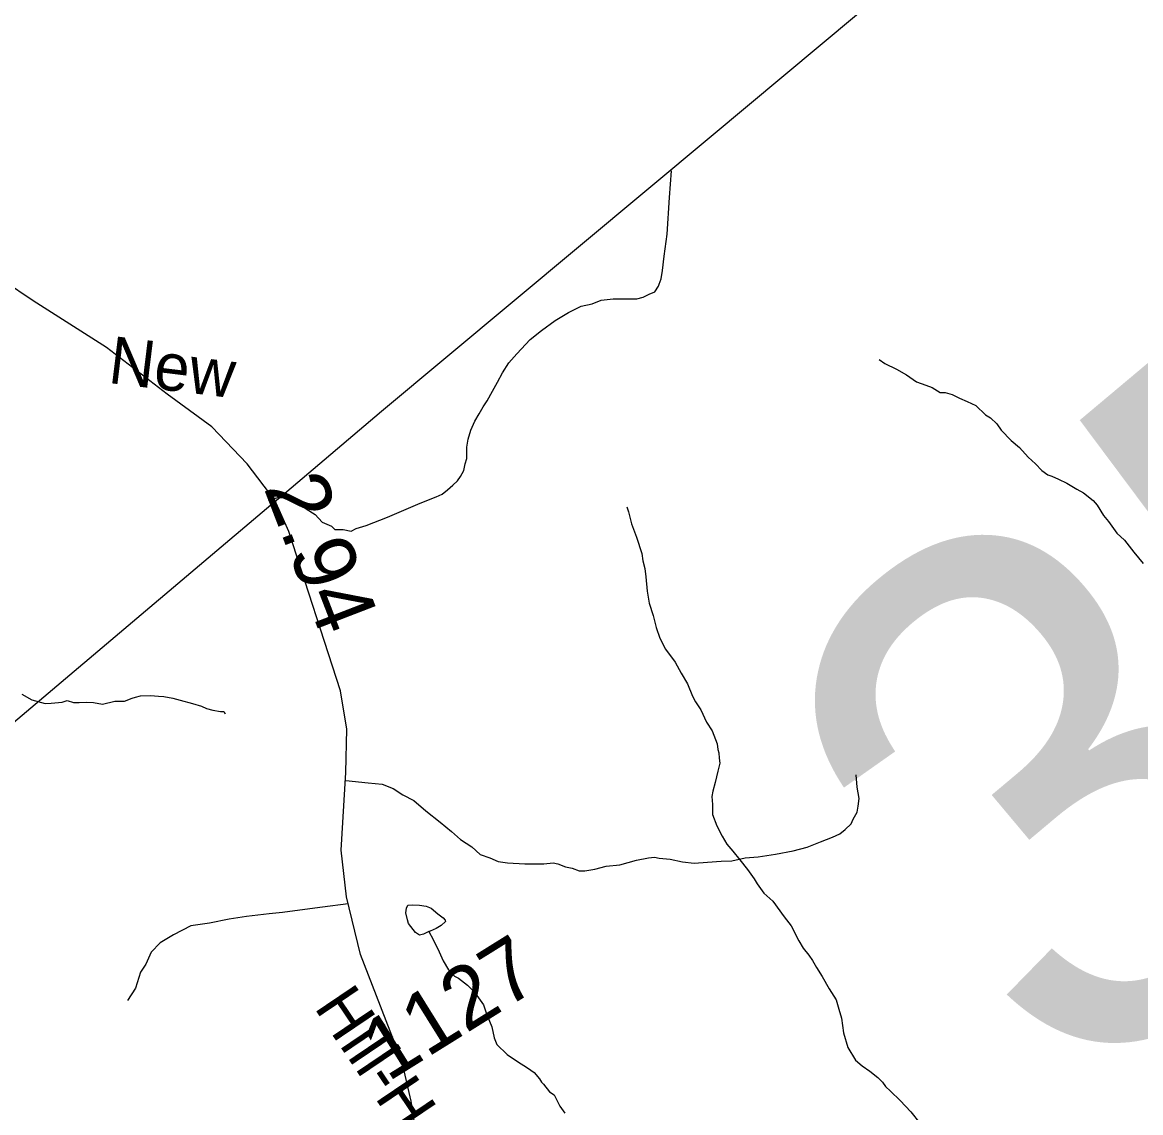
# Model space of a CAD drawing. Extents: x 2001466 to 31450019, y -30647475 to 847247.
# Drawn here: x 2023071 to 2027581, y 685691 to 690087 of the extents above; entities that cross this region are included whole.
import ezdxf

# ---------------------------------------------------------------- set-up
doc = ezdxf.new("R2010")
doc.units = 0
for name, color, linetype in [('Exist Hydrographic Misc Water Feature', 7, 'Continuous'), ('Exist Road Non-System Type 51', 7, 'Continuous'), ('Exist Road Secondary Mileage Hundredths English Label', 7, 'Continuous'), ('Exist Road Secondary Structure Standard Bridge Number Label', 7, 'Continuous'), ('Exist Road Secondary Type 51 Attributed', 7, 'Continuous'), ('Exist Road Secondary Type 51 Label', 7, 'Continuous'), ('Exist Road Secondary Type 51 Number Label', 7, 'Continuous'), ('Exist Utilities Electrical Transmission Line', 7, 'Continuous')]:
    doc.layers.add(name, color=color, linetype=linetype)

msp = doc.modelspace()

# ---------------------------------------------------------------- linework, layer by layer
at = {"layer": 'Exist Hydrographic Misc Water Feature'}
for points in [[(2026526.5, 688728.2), (2026548.6, 688712.2), (2026596.6, 688688.2), (2026636.6, 688666.2), (2026676.6, 688638.3), (2026714.5, 688624.3), (2026740.5, 688614.3), (2026772.5, 688594.4), (2026792.6, 688594.4), (2026820.5, 688586.4), (2026850.6, 688572.4), (2026880.6, 688558.4), (2026916.5, 688542.4), (2026954.6, 688504.5), (2026974.5, 688492.5), (2027000.5, 688468.5), (2027018.6, 688442.5), (2027058.6, 688400.5), (2027092.6, 688372.6), (2027126.6, 688334.6), (2027156.6, 688306.6), (2027182.6, 688280.6), (2027206.6, 688262.7), (2027222.6, 688256.7), (2027248.7, 688244.7), (2027282.7, 688228.8), (2027322.9, 688204.8), (2027350.8, 688190.7), (2027388.7, 688158.8), (2027404.7, 688140.8), (2027430.7, 688098.9), (2027450.8, 688074.9), (2027484.9, 688026.9), (2027514.8, 687998.9), (2027552.7, 687950.9), (2027590.9, 687904.9)], [(2025509, 688133.6), (2025515.1, 688113.6), (2025527, 688065.6), (2025547.1, 688011.7), (2025569.1, 687945.7), (2025573.2, 687915.7), (2025581.2, 687885.7), (2025585.1, 687851.7), (2025591.2, 687793.7), (2025599.2, 687745.7), (2025615.2, 687695.8), (2025627.3, 687647.8), (2025641.2, 687603.8), (2025665.2, 687559.8), (2025703.4, 687507.9), (2025727.4, 687463.8), (2025753.4, 687419.8), (2025773.3, 687369.9), (2025785.6, 687347.9), (2025807.5, 687315.9), (2025829.5, 687265.9), (2025853.5, 687230), (2025873.6, 687178), (2025875.4, 687156), (2025879.5, 687142), (2025881.6, 687119.9), (2025883.6, 687100), (2025875.6, 687068), (2025865.6, 687022), (2025855.7, 686987.9), (2025851.6, 686966), (2025853.7, 686934), (2025853.7, 686894), (2025871.7, 686848), (2025893.7, 686806), (2025911.7, 686774), (2025935.7, 686746), (2025963.8, 686710.1), (2025995.8, 686672.2), (2026021.8, 686634.2), (2026033.9, 686614.1), (2026061.8, 686576.2), (2026097.9, 686544.2), (2026143.8, 686480.3), (2026171.9, 686444.3), (2026202.1, 686384.3), (2026219.9, 686354.3), (2026242.1, 686326.3), (2026258, 686304.4), (2026274, 686276.4), (2026296, 686240.4), (2026324.1, 686190.4), (2026352.2, 686146.4), (2026364.1, 686108.4), (2026374.1, 686072.4), (2026382.1, 686012.5), (2026400.1, 685954.5), (2026430.3, 685902.6), (2026458.2, 685880.6), (2026488.3, 685858.5), (2026520.3, 685832.6), (2026540.2, 685814.6), (2026552.3, 685796.6), (2026572.2, 685778.6), (2026610.3, 685740.7), (2026654.4, 685694.7), (2026690.3, 685648.7)], [(2023069.9, 687378.2), (2023109.9, 687356.2), (2023163.8, 687340.2), (2023187.8, 687342.2), (2023231.9, 687346.2), (2023251.8, 687352.3), (2023277.8, 687344.3), (2023299.8, 687344.3), (2023329.7, 687346.4), (2023357.8, 687344.4), (2023393.9, 687338.4), (2023443.7, 687350.4), (2023483.9, 687350.4), (2023513.8, 687362.4), (2023527.8, 687366.5), (2023547.9, 687372.4), (2023587.9, 687372.5), (2023619.8, 687370.5), (2023641.8, 687368.5), (2023677.9, 687362.6), (2023707.8, 687354.5), (2023757.8, 687340.6), (2023793.7, 687330.6), (2023813.8, 687320.6), (2023839.9, 687314.6), (2023869.8, 687308.7), (2023883.7, 687308.7), (2023889.7, 687298.7)], [(2024710.1, 686421.3), (2024688.2, 686411.3), (2024672.2, 686407.3), (2024656.2, 686417.3), (2024628.1, 686453.3), (2024624.2, 686469.3), (2024618, 686497.3), (2024620.1, 686515.2), (2024626, 686527.2), (2024646.1, 686529.3), (2024672.2, 686527.2), (2024700.1, 686523.3), (2024720.2, 686515.3), (2024746.2, 686493.3), (2024768.1, 686477.4), (2024776.1, 686467.4), (2024778.2, 686461.4), (2024760.1, 686445.4), (2024740, 686433.3), (2024716.1, 686423.3), (2024710.1, 686421.3)], [(2024710.1, 686421.3), (2024728.2, 686389.4), (2024752.3, 686339.4), (2024768.3, 686303.4), (2024790.3, 686267.4), (2024814.3, 686241.5), (2024830.3, 686233.5), (2024866.2, 686205.5), (2024890.3, 686181.5), (2024904.3, 686163.5), (2024930.3, 686125.5), (2024942.4, 686089.6), (2024964.4, 686037.6), (2024974.4, 685993.6), (2024984.5, 685965.6), (2025026.3, 685925.6), (2025068.5, 685897.6), (2025108.5, 685871.6), (2025134.6, 685853.7), (2025156.5, 685827.7), (2025164.5, 685813.7), (2025172.5, 685805.7), (2025196.5, 685775.7), (2025216.4, 685763.8), (2025238.5, 685717.7), (2025258.4, 685689.8)]]:
    msp.add_lwpolyline(points, dxfattribs=at)
at = {"layer": 'Exist Road Non-System Type 51'}
for points in [[(2024110.6, 688171.9), (2024135.6, 688170.2), (2024159.6, 688170.1), (2024175.5, 688154.2), (2024215.5, 688126.1), (2024251.6, 688102.2), (2024279.6, 688072.2), (2024317.5, 688056.3), (2024331.6, 688042.2), (2024365.6, 688042.3), (2024397.5, 688036.2), (2024417.5, 688046.2), (2024457.5, 688058.2), (2024543.4, 688092.3), (2024675.4, 688148.4), (2024739.5, 688174.5), (2024763.5, 688184.4), (2024785.5, 688202.4), (2024807.5, 688220.5), (2024825.4, 688238.5), (2024837.4, 688256.5), (2024851.5, 688280.4), (2024857.4, 688306.5), (2024863.5, 688328.4), (2024863.4, 688374.4), (2024869.3, 688406.5), (2024879.4, 688442.5), (2024895.3, 688478.5), (2024913.4, 688508.6), (2024929.3, 688536.5), (2024945.2, 688560.5), (2024967.2, 688600.5), (2024987.4, 688636.5), (2025007.3, 688674.5), (2025033.2, 688714.6), (2025065.3, 688750.5), (2025119.3, 688808.6), (2025165.2, 688844.7), (2025219.3, 688884.6), (2025273.1, 688916.7), (2025325, 688942.6), (2025369.1, 688952.7), (2025405.1, 688966.8), (2025453.1, 688972.8), (2025497.1, 688972.7), (2025549.1, 688972.9), (2025575.2, 688978.7), (2025599, 688990.9), (2025621.1, 689000.8), (2025637.1, 689022.9), (2025639.1, 689030.8), (2025647.1, 689052.9), (2025653, 689086.8), (2025659, 689144.9), (2025671, 689232.8), (2025681, 689380.8), (2025689, 689488.9)], [(2024063.6, 688160), (2024107.4, 688172.2), (2024110.6, 688171.9)], [(2024375.9, 687030.2), (2024466, 687020.4), (2024521.9, 687016.2), (2024565.9, 686998.3), (2024605.8, 686972.3), (2024649.9, 686950.4), (2024697.9, 686908.4), (2024756, 686862.5), (2024802, 686824.5), (2024837.9, 686792.4), (2024883.9, 686762.4), (2024917.9, 686732.5), (2024955.8, 686718.6), (2024989.9, 686704.5), (2025027.8, 686698.5), (2025098, 686694.7), (2025142, 686694.6), (2025174, 686694.5), (2025211.8, 686698.6), (2025230, 686694.6), (2025261.9, 686682.7), (2025288, 686676.6), (2025316, 686666.6), (2025340, 686666.7), (2025379.9, 686672.7), (2025426, 686684.8), (2025479.9, 686690.7), (2025547.9, 686708.7), (2025595.9, 686718.7), (2025619.9, 686720.9), (2025639.8, 686716.8), (2025683.8, 686713), (2025733.8, 686702.9), (2025779.8, 686697), (2025833.9, 686700.9), (2025889.8, 686705), (2025931.9, 686706.9), (2025985.9, 686719), (2026037.8, 686723), (2026107.8, 686733.1), (2026179.9, 686747.1), (2026235.8, 686761.1), (2026289.8, 686783.2), (2026337.8, 686801.3), (2026367.7, 686815.2), (2026389.7, 686833.2), (2026413.7, 686855.1), (2026421.7, 686875.1), (2026437.7, 686903.2), (2026441.8, 686927.1), (2026445.8, 686957.3), (2026437.7, 687003.2), (2026433.8, 687053.1)], [(2024385.5, 686533.3), (2024282.1, 686519.3), (2024230.2, 686513.1), (2024119.7, 686498.6), (2024066.2, 686493.3), (2023975.2, 686482.6), (2023905.7, 686471.9), (2023825.4, 686455.8), (2023750.5, 686445.1), (2023681, 686407.6), (2023627.5, 686375.5), (2023590.1, 686338), (2023568.7, 686289.9), (2023547.3, 686257.7), (2023527.2, 686193.4), (2023495.4, 686143.3)]]:
    msp.add_lwpolyline(points, dxfattribs=at)
at = {"layer": 'Exist Road Secondary Type 51 Attributed'}
msp.add_lwpolyline([(2024675.2, 685499.1), (2024639.3, 685737.8), (2024603.4, 685894.2), (2024435.5, 686329.4), (2024378.5, 686561.8), (2024357.4, 686749.8), (2024375.4, 687062.5), (2024379.6, 687237.8), (2024354.3, 687392.1), (2024146.3, 688034.3), (2024089.3, 688161.1), (2023977.4, 688306.9), (2023834.9, 688456.9), (2023655.4, 688587.8), (2023410.5, 688775.9), (2023115, 688963.9), (2022995.7, 689044.2), (2022911.2, 689162.5), (2022856.4, 689328.1), (2022827.8, 689504.1), (2022824.1, 689578.9)], dxfattribs=at)
at = {"layer": 'Exist Utilities Electrical Transmission Line'}
msp.add_line((2024110.6, 688171.9), (2024073.6, 688140.7), dxfattribs=at)
for points in [[(2027543.9, 691045.7), (2026727.7, 690361.2), (2025849.4, 689627), (2024520.1, 688517.8), (2024110.6, 688171.9)], [(2024073.6, 688140.7), (2022869.5, 687123.7), (2022091.2, 686441.9), (2020507.2, 685063.4)]]:
    msp.add_lwpolyline(points, dxfattribs=at)

# ---------------------------------------------------------------- texts
at = {"layer": 'Exist Road Secondary Mileage Hundredths English Label'}
msp.add_text('2.94', height=250, rotation=291.0896, dxfattribs=at).set_placement((2024043.3, 688211.3))
at = {"layer": 'Exist Road Secondary Structure Standard Bridge Number Label'}
msp.add_text('352', height=2132.54, rotation=40, dxfattribs=at).set_placement((2027309.6, 685678))
at = {"layer": 'Exist Road Secondary Type 51 Label'}
for s, rotation, p in [('New', 352.9902, (2023413.1, 688633.9)), ('Hill-Holleman', 304.0255, (2024244.7, 686116.7))]:
    msp.add_text(s, height=190, rotation=rotation, dxfattribs=at).set_placement(p)
at = {"layer": 'Exist Road Secondary Type 51 Number Label'}
msp.add_text('1127', height=250, rotation=31.918, dxfattribs=at).set_placement((2024544.2, 685813))

doc.saveas('drawing.dxf')
